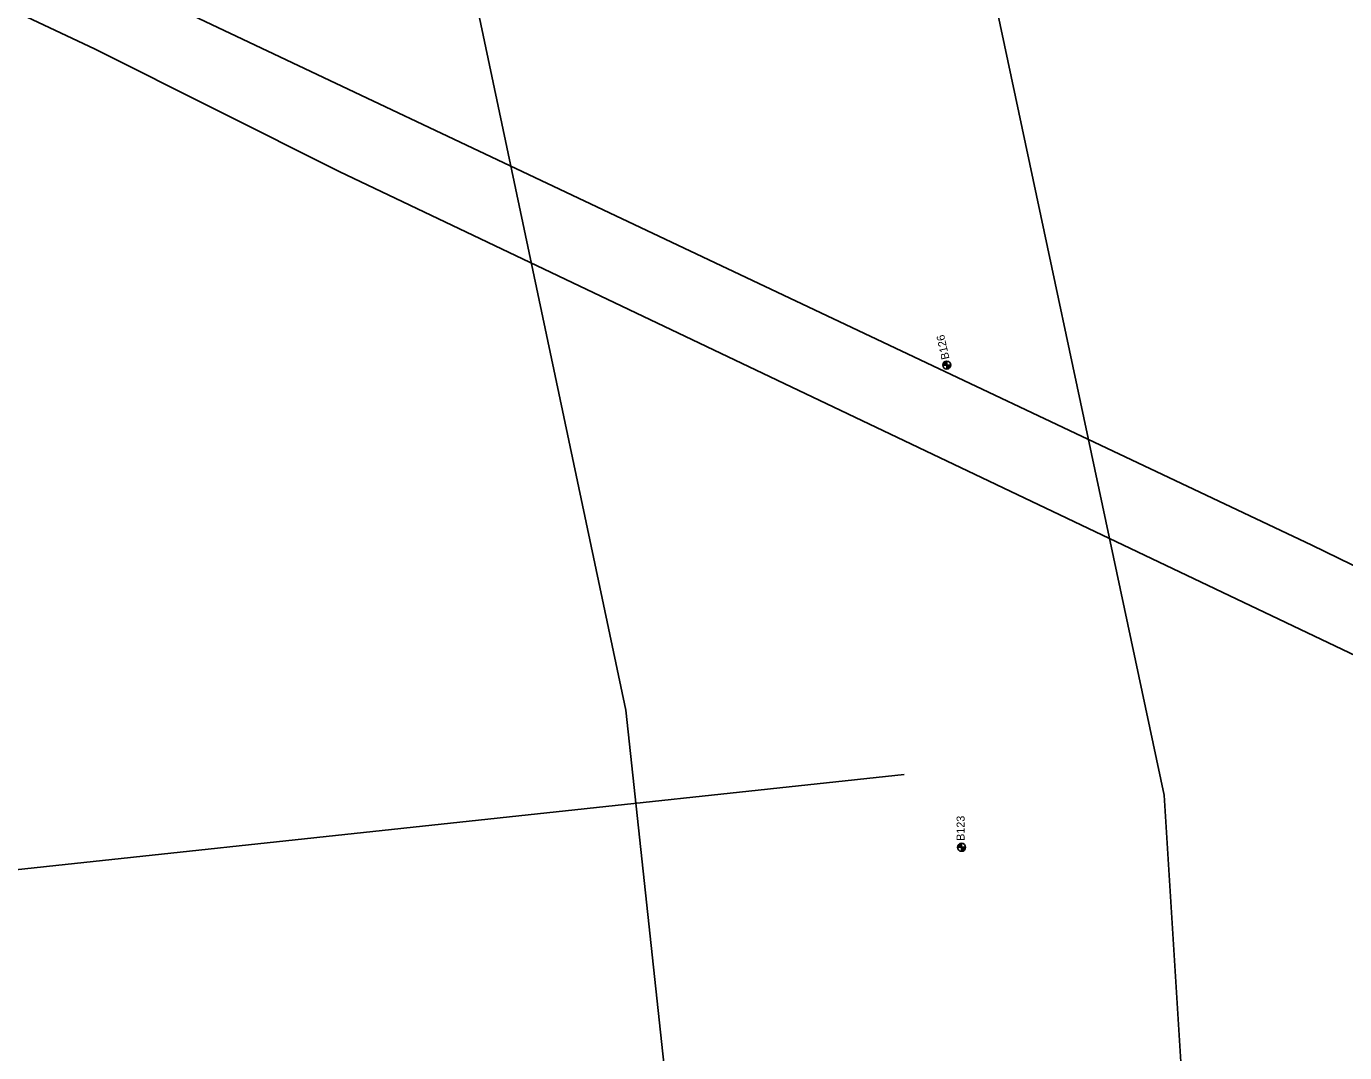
# Model space of a CAD drawing. Extents: x 345549 to 379569, y 127949 to 230467.
# Drawn here: x 355404 to 357051, y 196864 to 198147 of the extents above; entities that cross this region are included whole.
import ezdxf

# ---------------------------------------------------------------- set-up
doc = ezdxf.new("R2010")
doc.units = 0
for name, color, linetype in [('E_SOIL_BORE2 [KAPUR_CADDS_LEVELS]', 7, 'Continuous'), ('Level 1', 7, 'Continuous'), ('Level 58', 7, 'Continuous'), ('P_MARK', 7, 'Continuous'), ('P_MISC_TXT', 7, 'Continuous'), ('P_TC', 7, 'Continuous')]:
    doc.layers.add(name, color=color, linetype=linetype)

msp = doc.modelspace()

# ---------------------------------------------------------------- linework, layer by layer
at = {"layer": 'Level 1'}
msp.add_lwpolyline([(357676.4, 197173.6), (357010.1, 197498.4), (355503, 198212.1), (353093.4, 199387.4)], dxfattribs=at)
at = {"layer": 'Level 58'}
msp.add_lwpolyline([(357613.2, 197099.2), (355794.7, 197965.7), (355489.7, 198118.4), (355097.3, 198303.2), (354592.9, 198551.6), (354237.9, 198717.3), (353050.1, 199302.6)], dxfattribs=at)
at = {"layer": 'P_MARK'}
for p, q in [((356548.9, 197723.7), (356558.9, 197723.7)), ((356553.9, 197728.7), (356553.9, 197718.7)), ((356567.3, 197121), (356577.3, 197121)), ((356572.3, 197126), (356572.3, 197116))]:
    msp.add_line(p, q, dxfattribs=at)
for centre in [(356553.9, 197723.7), (356572.3, 197121)]:
    msp.add_circle(centre, 5, dxfattribs=at)
for centre, radius, start, end in [((356553.9, 197723.7), 4.5, 89.9869, 179.9869), ((356553.9, 197723.7), 4, 89.9869, 179.9869), ((356553.9, 197723.7), 3.5, 89.9869, 179.9869), ((356553.9, 197723.7), 3, 89.9869, 179.9869), ((356553.9, 197723.7), 2.5, 89.9869, 179.9869), ((356553.9, 197723.7), 2, 89.9869, 179.9869), ((356553.9, 197723.7), 1.5, 89.9869, 179.9869), ((356553.9, 197723.7), 1, 89.9869, 179.9869), ((356553.9, 197723.7), 0.5, 89.9869, 179.9869), ((356553.9, 197723.7), 4.5, 269.9869, 359.9869), ((356553.9, 197723.7), 4, 269.9869, 359.9869), ((356553.9, 197723.7), 3.5, 269.9869, 359.9869), ((356553.9, 197723.7), 3, 269.9869, 359.9869), ((356553.9, 197723.7), 2.5, 269.9869, 359.9869), ((356553.9, 197723.7), 2, 269.9869, 359.9869), ((356553.9, 197723.7), 1.5, 269.9869, 359.9869), ((356553.9, 197723.7), 1, 269.9869, 359.9869), ((356553.9, 197723.7), 0.5, 269.9869, 359.9869), ((356572.3, 197121), 4.5, 89.9869, 179.9869), ((356572.3, 197121), 4, 89.9869, 179.9869), ((356572.3, 197121), 3.5, 89.9869, 179.9869), ((356572.3, 197121), 3, 89.9869, 179.9869), ((356572.3, 197121), 2.5, 89.9869, 179.9869), ((356572.3, 197121), 2, 89.9869, 179.9869), ((356572.3, 197121), 1.5, 89.9869, 179.9869), ((356572.3, 197121), 1, 89.9869, 179.9869), ((356572.3, 197121), 0.5, 89.9869, 179.9869), ((356572.3, 197121), 4.5, 269.9869, 359.9869), ((356572.3, 197121), 4, 269.9869, 359.9869), ((356572.3, 197121), 3.5, 269.9869, 359.9869), ((356572.3, 197121), 3, 269.9869, 359.9869), ((356572.3, 197121), 2.5, 269.9869, 359.9869), ((356572.3, 197121), 2, 269.9869, 359.9869), ((356572.3, 197121), 1.5, 269.9869, 359.9869), ((356572.3, 197121), 1, 269.9869, 359.9869), ((356572.3, 197121), 0.5, 269.9869, 359.9869)]:
    msp.add_arc(centre, radius, start, end, dxfattribs=at)
at = {"layer": 'P_MISC_TXT'}
msp.add_line((356500.7, 197211.9), (350648.4, 196583.9), dxfattribs=at)
at = {"layer": 'P_TC'}
msp.add_lwpolyline([(356858.4, 196659.7), (356825.6, 197186.3), (356212, 200068.7), (355590.4, 199953.2), (356152.8, 197292.2), (356212, 196743)], dxfattribs=at)

# ---------------------------------------------------------------- texts
at = {"layer": 'E_SOIL_BORE2 [KAPUR_CADDS_LEVELS]'}
for s, rotation, p in [('B126', 102.6348, (356557.3, 197731.8)), ('B123', 89.9869, (356576.1, 197129.2))]:
    msp.add_text(s, height=10, rotation=rotation, dxfattribs=at).set_placement(p)

doc.saveas('drawing.dxf')
